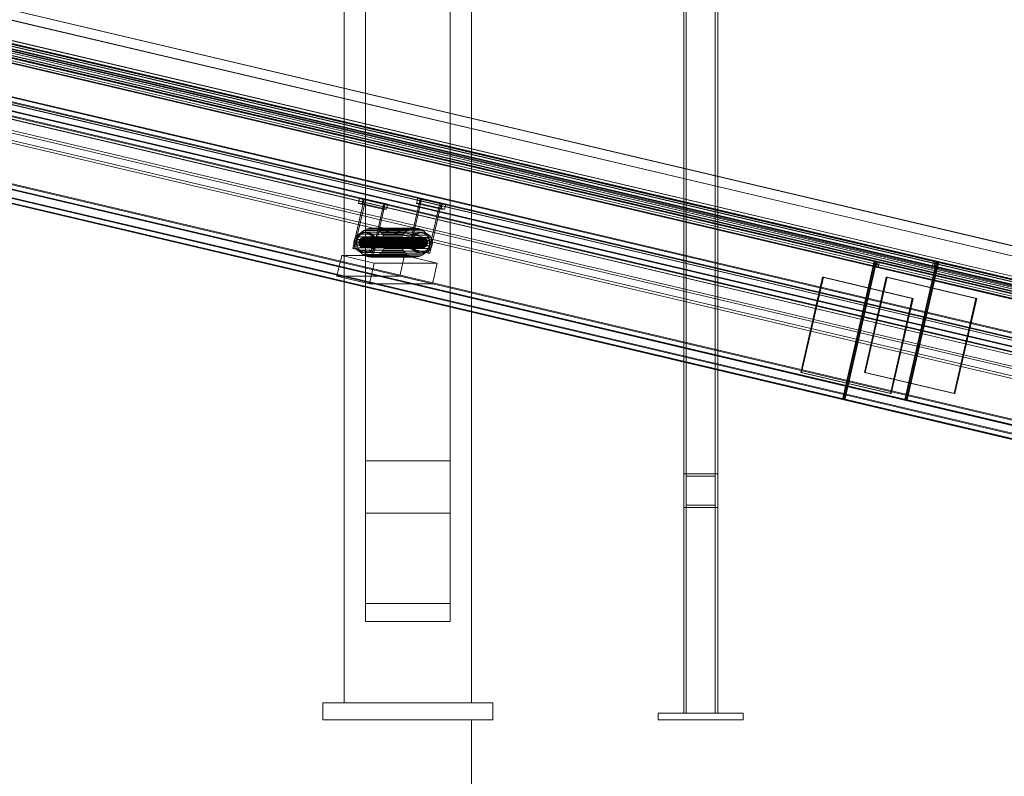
# Model space of a CAD drawing. Header units: millimetres. Extents: x -2233 to 61924, y -68080 to 6847.
# Tile 802 of 1056: x 25418 to 26578, y -67 to 825. Entities that reach past the tile are written whole.
import ezdxf

# ---------------------------------------------------------------- set-up
doc = ezdxf.new("R2010")
doc.units = ezdxf.units.MM
for name, color, linetype, lineweight in [('COTAS_O', 1, 'Continuous', 0), ('COTAS_P', 1, 'Continuous', 0), ('lateral_briquetadora', 7, 'Continuous', 0), ('lateral_C05', 7, 'Continuous', 0), ('lateral_C10', 7, 'Continuous', 0)]:
    doc.layers.add(name, color=color, linetype=linetype, lineweight=lineweight)
doc.dimstyles.new('R19_100', dxfattribs={"dimtxt": 250, "dimasz": 150, "dimexe": 150, "dimexo": 80, "dimgap": 100, "dimtad": 1, "dimtih": 1, "dimtoh": 1, "dimdsep": 46, "dimcen": 0.09, "dimadec": 0, "dimazin": 0, "dimtfac": 1, "dimtdec": 4, "dimtofl": 0, "dimtmove": 0, "dimatfit": 3, "dimfxl": 1, "dimtolj": 1, "dimtzin": 0, "dimarcsym": 0})

# ---------------------------------------------------------------- blocks, each defined once
blk = doc.blocks.new('DIM_R28_27')
at = {"layer": 'COTAS_O'}
for p, q in [((23750.1, 0), (23750.1, -900)), ((25950.1, 0), (25950.1, -900)), ((23750.1, -900), (23900.1, -855)), ((25950.1, -900), (25800.1, -855)), ((23750.1, -900), (25950.1, -900)), ((23750.1, -900), (23900.1, -945)), ((25950.1, -900), (25800.1, -945))]:
    blk.add_line(p, q, dxfattribs=at)
blk.add_text('2200 O', height=250, dxfattribs=at).set_placement((24850.1, -800))
blk = doc.blocks.new('DIM_R28_33')
at = {"layer": 'COTAS_P'}
for p, q in [((112.7, 0), (112.7, -2500)), ((61924.1, 0), (61924.1, -2500)), ((112.7, -2500), (262.7, -2455)), ((61924.1, -2500), (61774.1, -2455)), ((112.7, -2500), (61924.1, -2500)), ((112.7, -2500), (262.7, -2545)), ((61924.1, -2500), (61774.1, -2545))]:
    blk.add_line(p, q, dxfattribs=at)
blk.add_text('61811.43 P', height=250, dxfattribs=at).set_placement((31018.4, -2400))

msp = doc.modelspace()

# ---------------------------------------------------------------- linework, layer by layer
at = {"layer": 'lateral_briquetadora'}
for p, q in [((25950.067, 20), (25950.067, 1060)), ((25800.067, 20), (25800.067, 1050)), ((25825.067, 305.038), (25825.067, 1050)), ((25825.067, 1050), (25825.067, 243.475)), ((25925.067, 305.038), (25925.067, 1050)), ((25925.067, 1050), (25925.067, 243.475)), ((25950.067, 20), (25950.067, 1050)), ((25825.067, 137.184), (25825.067, 958.693)), ((25825.067, 958.693), (25825.067, 115.739)), ((25925.067, 137.184), (25925.067, 958.693)), ((25925.067, 958.693), (25925.067, 115.739)), ((25825.067, 137.184), (25825.067, 305.038)), ((25825.067, 305.038), (25925.067, 305.038)), ((25925.067, 137.184), (25925.067, 305.038)), ((25825.067, 115.739), (25825.067, 243.475)), ((25825.067, 243.475), (25925.067, 243.475)), ((25925.067, 115.739), (25925.067, 243.475)), ((25825.067, 137.184), (25925.067, 137.184)), ((25825.067, 115.739), (25925.067, 115.739)), ((25775.067, 0), (25775.067, 20)), ((25775.067, 20), (25975.067, 20)), ((25800.067, 20), (25950.067, 20)), ((25975.067, 0), (25975.067, 20)), ((25775.067, 0), (25975.067, 0))]:
    msp.add_line(p, q, dxfattribs=at)
at = {"layer": 'lateral_C05'}
for p, q in [((26200.067, 8), (26200.067, 1200)), ((26203.067, 1200), (26203.067, 8)), ((26237.067, 1200), (26237.067, 8)), ((26240.067, 8), (26240.067, 1200)), ((26200.067, 250), (26200.067, 290)), ((26200.067, 290), (26240.067, 290)), ((26240.067, 250), (26240.067, 290)), ((26203.067, 287), (26203.067, 253)), ((26203.067, 287), (26237.067, 287)), ((26237.067, 287), (26237.067, 253)), ((26200.067, 250), (26240.067, 250)), ((26203.067, 253), (26237.067, 253)), ((26170.067, 0), (26170.067, 8)), ((26170.067, 8), (26270.067, 8)), ((26170.067, 0), (26270.067, 0)), ((26178.576, 8), (26178.6, 8)), ((26178.576, 0), (26178.6, 0)), ((26178.6, 8), (26178.64, 8)), ((26178.6, 0), (26178.64, 0)), ((26178.64, 8), (26178.696, 8)), ((26178.64, 0), (26178.696, 0)), ((26178.696, 8), (26178.768, 8)), ((26178.696, 0), (26178.768, 0)), ((26178.768, 8), (26178.856, 8)), ((26178.768, 0), (26178.856, 0)), ((26178.856, 8), (26178.959, 8)), ((26178.856, 0), (26178.959, 0)), ((26178.959, 8), (26179.078, 8)), ((26178.959, 0), (26179.078, 0)), ((26179.078, 8), (26179.211, 8)), ((26179.078, 0), (26179.211, 0)), ((26179.211, 8), (26179.359, 8)), ((26179.211, 0), (26179.359, 0)), ((26179.359, 8), (26179.521, 8)), ((26179.359, 0), (26179.521, 0)), ((26179.521, 8), (26179.697, 8)), ((26179.521, 0), (26179.697, 0)), ((26179.697, 8), (26179.886, 8)), ((26179.697, 0), (26179.886, 0)), ((26179.886, 8), (26180.088, 8)), ((26179.886, 0), (26180.088, 0)), ((26180.088, 8), (26180.303, 8)), ((26180.088, 0), (26180.303, 0)), ((26180.303, 8), (26180.529, 8)), ((26180.303, 0), (26180.529, 0)), ((26180.529, 8), (26180.767, 8)), ((26180.529, 0), (26180.767, 0)), ((26180.767, 8), (26181.015, 8)), ((26180.767, 0), (26181.015, 0)), ((26181.015, 8), (26181.273, 8)), ((26181.015, 0), (26181.273, 0)), ((26181.273, 8), (26181.541, 8)), ((26181.273, 0), (26181.541, 0)), ((26181.541, 8), (26181.817, 8)), ((26181.541, 0), (26181.817, 0)), ((26181.817, 8), (26182.102, 8)), ((26181.817, 0), (26182.102, 0)), ((26182.102, 8), (26182.394, 8)), ((26182.102, 0), (26182.394, 0)), ((26182.394, 8), (26182.693, 8)), ((26182.394, 0), (26182.693, 0)), ((26182.693, 8), (26182.997, 8)), ((26182.693, 0), (26182.997, 0)), ((26182.997, 8), (26183.307, 8)), ((26182.997, 0), (26183.307, 0)), ((26183.307, 8), (26183.621, 8)), ((26183.307, 0), (26183.621, 0)), ((26183.621, 8), (26183.939, 8)), ((26183.621, 0), (26183.939, 0)), ((26183.939, 8), (26184.259, 8)), ((26183.939, 0), (26184.259, 0)), ((26184.259, 8), (26184.582, 8)), ((26184.259, 0), (26184.582, 0)), ((26184.582, 8), (26184.905, 8)), ((26184.582, 0), (26184.905, 0)), ((26184.905, 8), (26185.23, 8)), ((26184.905, 0), (26185.23, 0)), ((26185.23, 8), (26185.553, 8)), ((26185.23, 0), (26185.553, 0)), ((26185.553, 8), (26185.876, 8)), ((26185.553, 0), (26185.876, 0)), ((26185.876, 8), (26186.196, 8)), ((26185.876, 0), (26186.196, 0)), ((26186.196, 8), (26186.514, 8)), ((26186.196, 0), (26186.514, 0)), ((26186.514, 8), (26186.828, 8)), ((26186.514, 0), (26186.828, 0)), ((26186.828, 8), (26187.138, 8)), ((26186.828, 0), (26187.138, 0)), ((26187.138, 8), (26187.442, 8)), ((26187.138, 0), (26187.442, 0)), ((26187.442, 8), (26187.741, 8)), ((26187.442, 0), (26187.741, 0)), ((26187.741, 8), (26188.033, 8)), ((26187.741, 0), (26188.033, 0)), ((26188.033, 8), (26188.317, 8)), ((26188.033, 0), (26188.317, 0)), ((26188.317, 8), (26188.594, 8)), ((26188.317, 0), (26188.594, 0)), ((26188.594, 8), (26188.862, 8)), ((26188.594, 0), (26188.862, 0)), ((26188.862, 8), (26189.12, 8)), ((26188.862, 0), (26189.12, 0)), ((26189.12, 8), (26189.368, 8)), ((26189.12, 0), (26189.368, 0)), ((26189.368, 8), (26189.606, 8)), ((26189.368, 0), (26189.606, 0)), ((26189.606, 8), (26189.832, 8)), ((26189.606, 0), (26189.832, 0)), ((26189.832, 8), (26190.047, 8)), ((26189.832, 0), (26190.047, 0)), ((26190.047, 8), (26190.249, 8)), ((26190.047, 0), (26190.249, 0)), ((26190.249, 8), (26190.438, 8)), ((26190.249, 0), (26190.438, 0)), ((26190.438, 8), (26190.614, 8)), ((26190.438, 0), (26190.614, 0)), ((26190.614, 8), (26190.776, 8)), ((26190.614, 0), (26190.776, 0)), ((26190.776, 8), (26190.924, 8)), ((26190.776, 0), (26190.924, 0)), ((26190.924, 8), (26191.057, 8)), ((26190.924, 0), (26191.057, 0)), ((26191.057, 8), (26191.175, 8)), ((26191.057, 0), (26191.175, 0)), ((26191.279, 8), (26191.175, 8)), ((26191.279, 0), (26191.175, 0)), ((26191.366, 8), (26191.279, 8)), ((26191.366, 0), (26191.279, 0)), ((26191.439, 8), (26191.366, 8)), ((26191.439, 0), (26191.366, 0)), ((26191.495, 8), (26191.439, 8)), ((26191.495, 0), (26191.439, 0)), ((26191.535, 8), (26191.495, 8)), ((26191.535, 0), (26191.495, 0)), ((26191.559, 8), (26191.535, 8)), ((26191.559, 0), (26191.535, 0)), ((26200.067, 8), (26240.067, 8)), ((26237.067, 8), (26203.067, 8)), ((26248.576, 8), (26248.6, 8)), ((26248.576, 0), (26248.6, 0)), ((26248.6, 8), (26248.64, 8)), ((26248.6, 0), (26248.64, 0)), ((26248.64, 8), (26248.696, 8)), ((26248.64, 0), (26248.696, 0)), ((26248.696, 8), (26248.768, 8)), ((26248.696, 0), (26248.768, 0)), ((26248.768, 8), (26248.856, 8)), ((26248.768, 0), (26248.856, 0)), ((26248.856, 8), (26248.959, 8)), ((26248.856, 0), (26248.959, 0)), ((26248.959, 8), (26249.078, 8)), ((26248.959, 0), (26249.078, 0)), ((26249.078, 8), (26249.211, 8)), ((26249.078, 0), (26249.211, 0)), ((26249.211, 8), (26249.359, 8)), ((26249.211, 0), (26249.359, 0)), ((26249.359, 8), (26249.521, 8)), ((26249.359, 0), (26249.521, 0)), ((26249.521, 8), (26249.697, 8)), ((26249.521, 0), (26249.697, 0)), ((26249.697, 8), (26249.886, 8)), ((26249.697, 0), (26249.886, 0)), ((26249.886, 8), (26250.088, 8)), ((26249.886, 0), (26250.088, 0)), ((26250.088, 8), (26250.303, 8)), ((26250.088, 0), (26250.303, 0)), ((26250.303, 8), (26250.529, 8)), ((26250.303, 0), (26250.529, 0)), ((26250.529, 8), (26250.767, 8)), ((26250.529, 0), (26250.767, 0)), ((26250.767, 8), (26251.015, 8)), ((26250.767, 0), (26251.015, 0)), ((26251.015, 8), (26251.273, 8)), ((26251.015, 0), (26251.273, 0)), ((26251.273, 8), (26251.541, 8)), ((26251.273, 0), (26251.541, 0)), ((26251.541, 8), (26251.817, 8)), ((26251.541, 0), (26251.817, 0)), ((26251.817, 8), (26252.102, 8)), ((26251.817, 0), (26252.102, 0)), ((26252.102, 8), (26252.394, 8)), ((26252.102, 0), (26252.394, 0)), ((26252.394, 8), (26252.693, 8)), ((26252.394, 0), (26252.693, 0)), ((26252.693, 8), (26252.997, 8)), ((26252.693, 0), (26252.997, 0)), ((26252.997, 8), (26253.307, 8)), ((26252.997, 0), (26253.307, 0)), ((26253.307, 8), (26253.621, 8)), ((26253.307, 0), (26253.621, 0)), ((26253.621, 8), (26253.939, 8)), ((26253.621, 0), (26253.939, 0)), ((26253.939, 8), (26254.259, 8)), ((26253.939, 0), (26254.259, 0)), ((26254.259, 8), (26254.582, 8)), ((26254.259, 0), (26254.582, 0)), ((26254.582, 8), (26254.905, 8)), ((26254.582, 0), (26254.905, 0)), ((26254.905, 8), (26255.23, 8)), ((26254.905, 0), (26255.23, 0)), ((26255.23, 8), (26255.553, 8)), ((26255.23, 0), (26255.553, 0)), ((26255.553, 8), (26255.876, 8)), ((26255.553, 0), (26255.876, 0)), ((26255.876, 8), (26256.196, 8)), ((26255.876, 0), (26256.196, 0)), ((26256.196, 8), (26256.514, 8)), ((26256.196, 0), (26256.514, 0)), ((26256.514, 8), (26256.828, 8)), ((26256.514, 0), (26256.828, 0)), ((26256.828, 8), (26257.138, 8)), ((26256.828, 0), (26257.138, 0)), ((26257.138, 8), (26257.442, 8)), ((26257.138, 0), (26257.442, 0)), ((26257.442, 8), (26257.741, 8)), ((26257.442, 0), (26257.741, 0)), ((26257.741, 8), (26258.033, 8)), ((26257.741, 0), (26258.033, 0)), ((26258.033, 8), (26258.317, 8)), ((26258.033, 0), (26258.317, 0)), ((26258.317, 8), (26258.594, 8)), ((26258.317, 0), (26258.594, 0)), ((26258.594, 8), (26258.862, 8)), ((26258.594, 0), (26258.862, 0)), ((26258.862, 8), (26259.12, 8)), ((26258.862, 0), (26259.12, 0)), ((26259.12, 8), (26259.368, 8)), ((26259.12, 0), (26259.368, 0)), ((26259.368, 8), (26259.606, 8)), ((26259.368, 0), (26259.606, 0)), ((26259.606, 8), (26259.832, 8)), ((26259.606, 0), (26259.832, 0)), ((26259.832, 8), (26260.047, 8)), ((26259.832, 0), (26260.047, 0)), ((26260.047, 8), (26260.249, 8)), ((26260.047, 0), (26260.249, 0)), ((26260.249, 8), (26260.438, 8)), ((26260.249, 0), (26260.438, 0)), ((26260.438, 8), (26260.614, 8)), ((26260.438, 0), (26260.614, 0)), ((26260.614, 8), (26260.776, 8)), ((26260.614, 0), (26260.776, 0)), ((26260.776, 8), (26260.924, 8)), ((26260.776, 0), (26260.924, 0)), ((26260.924, 8), (26261.057, 8)), ((26260.924, 0), (26261.057, 0)), ((26261.057, 8), (26261.175, 8)), ((26261.057, 0), (26261.175, 0)), ((26261.279, 8), (26261.175, 8)), ((26261.279, 0), (26261.175, 0)), ((26261.366, 8), (26261.279, 8)), ((26261.366, 0), (26261.279, 0)), ((26261.439, 8), (26261.366, 8)), ((26261.439, 0), (26261.366, 0)), ((26261.495, 8), (26261.439, 8)), ((26261.495, 0), (26261.439, 0)), ((26261.535, 8), (26261.495, 8)), ((26261.535, 0), (26261.495, 0)), ((26261.559, 8), (26261.535, 8)), ((26261.559, 0), (26261.535, 0)), ((26270.067, 0), (26270.067, 8))]:
    msp.add_line(p, q, dxfattribs=at)
at = {"layer": 'lateral_C10'}
for p, q in [((27636.523, 299.299), (19051.817, 2322.132)), ((19052.31, 2322.132), (27637.016, 299.299)), ((27686.993, 299.299), (19102.287, 2322.132)), ((19102.78, 2322.132), (27687.486, 299.299)), ((18986.506, 2298.702), (27686.506, 248.702)), ((27687.176, 251.624), (18987.176, 2301.624)), ((27735.825, 248.702), (19035.825, 2298.702)), ((19036.495, 2301.624), (27736.495, 251.624)), ((19044.001, 2288.04), (27628.707, 265.207)), ((27629.2, 265.207), (19044.494, 2288.04)), ((19094.471, 2288.04), (27679.177, 265.207)), ((27679.67, 265.207), (19094.964, 2288.04)), ((19053.091, 2279.932), (27618.581, 261.627)), ((27619.251, 264.549), (19053.761, 2282.854)), ((27578.085, 268.419), (19070.242, 2273.141)), ((19083.887, 2273.141), (27591.73, 268.419)), ((27667.901, 261.627), (19102.41, 2279.932)), ((19103.08, 2282.854), (27668.571, 264.549)), ((27637.104, 268.419), (19129.261, 2273.141)), ((19142.906, 2273.141), (27650.749, 268.419)), ((19068.902, 2267.296), (27576.745, 262.575)), ((27590.39, 262.575), (19082.547, 2267.296)), ((19127.921, 2267.296), (27635.764, 262.575)), ((27649.41, 262.575), (19141.566, 2267.296)), ((27727.139, 170.516), (18892.629, 2252.211)), ((18896.739, 2252.211), (27731.249, 170.516)), ((27797.008, 170.516), (18962.499, 2252.211)), ((18966.609, 2252.211), (27801.118, 170.516)), ((27725.129, 161.75), (18890.619, 2243.445)), ((18891.277, 2243.445), (27725.787, 161.75)), ((18891.289, 2246.367), (27725.799, 164.672)), ((27729.909, 164.672), (18895.399, 2246.367)), ((18961.159, 2246.367), (27795.668, 164.672)), ((27798.451, 161.75), (18963.941, 2243.445)), ((18964.599, 2243.445), (27799.108, 161.75)), ((27799.778, 164.672), (18965.269, 2246.367)), ((18963.505, 2198.376), (27663.505, 148.376)), ((27664.175, 151.298), (18964.175, 2201.298)), ((27712.824, 148.376), (19012.824, 2198.376)), ((19013.494, 2201.298), (27713.494, 151.298)), ((18868.958, 2148.963), (27703.468, 67.268)), ((27704.125, 67.268), (18869.616, 2148.963)), ((27704.808, 73.112), (18870.298, 2154.807)), ((27707.578, 67.268), (18873.068, 2148.963)), ((18874.408, 2154.807), (27708.918, 73.112)), ((18938.828, 2148.963), (27773.337, 67.268)), ((27774.677, 73.112), (18940.167, 2154.807)), ((18942.28, 2148.963), (27776.79, 67.268)), ((27777.447, 67.268), (18942.938, 2148.963)), ((18944.277, 2154.807), (27778.787, 73.112)), ((25272.129, 805.462), (26423.147, 534.244)), ((26424.487, 540.089), (25273.468, 811.306)), ((25274.126, 811.306), (26425.145, 540.089)), ((26427.257, 534.244), (25276.239, 805.462)), ((25277.578, 811.306), (26428.597, 540.089)), ((25341.998, 805.462), (26493.017, 534.244)), ((26494.357, 540.089), (25343.338, 811.306)), ((26497.127, 534.244), (25346.108, 805.462)), ((26497.809, 540.089), (25346.79, 811.306)), ((25347.448, 811.306), (26498.467, 540.089)), ((25236.176, 648.642), (26387.194, 377.425)), ((26387.852, 377.425), (25236.833, 648.642)), ((25309.497, 648.642), (26460.516, 377.425)), ((26461.174, 377.425), (25310.155, 648.642)), ((25810.433, 555.169), (25823.832, 613.611)), ((25812.077, 555.169), (25825.476, 613.611)), ((25816.979, 608.446), (25818.319, 614.29)), ((25821.254, 608.446), (25816.979, 608.446)), ((25816.979, 608.446), (25845.803, 601.654)), ((25847.143, 607.499), (25818.319, 614.29)), ((25818.319, 614.29), (25822.594, 614.29)), ((25821.254, 608.446), (25822.594, 614.29)), ((25850.077, 601.654), (25821.254, 608.446)), ((25822.594, 614.29), (25851.417, 607.499)), ((25846.891, 608.178), (25823.832, 613.611)), ((25823.832, 613.611), (25825.476, 613.611)), ((25825.476, 613.611), (25848.535, 608.178)), ((25846.891, 608.178), (25833.492, 549.736)), ((25835.136, 549.736), (25848.535, 608.178)), ((25847.143, 607.499), (25845.803, 601.654)), ((25848.535, 608.178), (25846.891, 608.178)), ((25851.417, 607.499), (25847.143, 607.499)), ((25850.077, 601.654), (25851.417, 607.499)), ((25876.193, 555.169), (25889.592, 613.611)), ((25877.837, 555.169), (25891.236, 613.611)), ((25885.369, 608.446), (25886.709, 614.29)), ((25889.644, 608.446), (25885.369, 608.446)), ((25885.369, 608.446), (25914.193, 601.654)), ((25915.533, 607.499), (25886.709, 614.29)), ((25886.709, 614.29), (25890.984, 614.29)), ((25912.65, 608.178), (25889.592, 613.611)), ((25889.592, 613.611), (25891.236, 613.611)), ((25889.644, 608.446), (25890.984, 614.29)), ((25918.467, 601.654), (25889.644, 608.446)), ((25890.984, 614.29), (25919.807, 607.499)), ((25891.236, 613.611), (25914.294, 608.178)), ((25912.65, 608.178), (25899.252, 549.736)), ((25900.896, 549.736), (25914.294, 608.178)), ((25914.294, 608.178), (25912.65, 608.178)), ((25915.533, 607.499), (25914.193, 601.654)), ((25919.807, 607.499), (25915.533, 607.499)), ((25918.467, 601.654), (25919.807, 607.499)), ((25845.803, 601.654), (25850.077, 601.654)), ((25914.193, 601.654), (25918.467, 601.654)), ((25813.912, 569.176), (25812.753, 567.137)), ((25815.441, 570.945), (25813.912, 569.176)), ((25813.912, 569.176), (25816.871, 569.176)), ((25817.281, 572.379), (25815.441, 570.945)), ((25815.441, 570.945), (25818.4, 570.945)), ((25816.726, 569.198), (25815.672, 566.041)), ((25815.712, 567.137), (25816.871, 569.176)), ((25818.368, 572.085), (25816.726, 569.198)), ((25816.726, 569.198), (25868.512, 569.198)), ((25816.871, 569.176), (25818.4, 570.945)), ((25819.361, 573.421), (25817.281, 572.379)), ((25817.281, 572.379), (25820.24, 572.379)), ((25820.533, 574.592), (25818.368, 572.085)), ((25818.368, 572.085), (25870.153, 572.085)), ((25818.4, 570.945), (25820.24, 572.379)), ((25821.602, 574.031), (25819.361, 573.421)), ((25819.361, 573.421), (25822.32, 573.421)), ((25820.24, 572.379), (25822.32, 573.421)), ((25823.14, 576.623), (25820.533, 574.592)), ((25820.533, 574.592), (25872.319, 574.592)), ((25823.917, 574.187), (25821.602, 574.031)), ((25821.602, 574.031), (25824.561, 574.031)), ((25822.32, 573.421), (25824.561, 574.031)), ((25826.087, 578.099), (25823.14, 576.623)), ((25823.14, 576.623), (25874.926, 576.623)), ((25826.218, 573.881), (25823.917, 574.187)), ((25823.917, 574.187), (25826.876, 574.187)), ((25824.561, 574.031), (25826.876, 574.187)), ((25829.262, 578.964), (25826.087, 578.099)), ((25826.087, 578.099), (25877.873, 578.099)), ((25828.416, 573.127), (25826.218, 573.881)), ((25826.218, 573.881), (25829.177, 573.881)), ((25826.876, 574.187), (25829.177, 573.881)), ((25830.426, 571.952), (25828.416, 573.127)), ((25828.416, 573.127), (25831.375, 573.127)), ((25829.177, 573.881), (25831.375, 573.127)), ((25832.542, 579.184), (25829.262, 578.964)), ((25829.262, 578.964), (25881.047, 578.964)), ((25832.172, 570.402), (25830.426, 571.952)), ((25830.426, 571.952), (25833.385, 571.952)), ((25831.375, 573.127), (25833.385, 571.952)), ((25833.586, 568.537), (25832.172, 570.402)), ((25832.172, 570.402), (25835.131, 570.402)), ((25835.801, 578.751), (25832.542, 579.184)), ((25832.542, 579.184), (25884.327, 579.184)), ((25833.385, 571.952), (25835.131, 570.402)), ((25834.613, 566.428), (25833.586, 568.537)), ((25833.586, 568.537), (25836.545, 568.537)), ((25835.131, 570.402), (25836.545, 568.537)), ((25838.915, 577.682), (25835.801, 578.751)), ((25835.801, 578.751), (25887.587, 578.751)), ((25836.545, 568.537), (25837.573, 566.428)), ((25841.763, 576.018), (25838.915, 577.682)), ((25838.915, 577.682), (25890.7, 577.682)), ((25844.236, 573.822), (25841.763, 576.018)), ((25841.763, 576.018), (25893.548, 576.018)), ((25846.239, 571.18), (25844.236, 573.822)), ((25844.236, 573.822), (25896.021, 573.822)), ((25847.695, 568.192), (25846.239, 571.18)), ((25846.239, 571.18), (25898.024, 571.18)), ((25867.457, 566.041), (25868.512, 569.198)), ((25868.512, 569.198), (25870.153, 572.085)), ((25870.153, 572.085), (25872.319, 574.592)), ((25872.319, 574.592), (25874.926, 576.623)), ((25874.926, 576.623), (25877.873, 578.099)), ((25877.873, 578.099), (25881.047, 578.964)), ((25879.672, 569.176), (25878.513, 567.137)), ((25881.2, 570.945), (25879.672, 569.176)), ((25879.672, 569.176), (25882.631, 569.176)), ((25881.047, 578.964), (25884.327, 579.184)), ((25883.04, 572.379), (25881.2, 570.945)), ((25881.2, 570.945), (25884.16, 570.945)), ((25881.472, 567.137), (25882.631, 569.176)), ((25882.631, 569.176), (25884.16, 570.945)), ((25885.121, 573.421), (25883.04, 572.379)), ((25883.04, 572.379), (25885.999, 572.379)), ((25884.16, 570.945), (25885.999, 572.379)), ((25884.327, 579.184), (25887.587, 578.751)), ((25887.362, 574.031), (25885.121, 573.421)), ((25885.121, 573.421), (25888.08, 573.421)), ((25885.999, 572.379), (25888.08, 573.421)), ((25889.677, 574.187), (25887.362, 574.031)), ((25887.362, 574.031), (25890.321, 574.031)), ((25887.587, 578.751), (25890.7, 577.682)), ((25888.08, 573.421), (25890.321, 574.031)), ((25891.978, 573.881), (25889.677, 574.187)), ((25889.677, 574.187), (25892.636, 574.187)), ((25890.321, 574.031), (25892.636, 574.187)), ((25890.7, 577.682), (25893.548, 576.018)), ((25894.175, 573.127), (25891.978, 573.881)), ((25891.978, 573.881), (25894.937, 573.881)), ((25892.636, 574.187), (25894.937, 573.881)), ((25893.548, 576.018), (25896.021, 573.822)), ((25896.186, 571.952), (25894.175, 573.127)), ((25894.175, 573.127), (25897.135, 573.127)), ((25894.937, 573.881), (25897.135, 573.127)), ((25896.021, 573.822), (25898.024, 571.18)), ((25897.931, 570.402), (25896.186, 571.952)), ((25896.186, 571.952), (25899.145, 571.952)), ((25897.135, 573.127), (25899.145, 571.952)), ((25899.345, 568.537), (25897.931, 570.402)), ((25897.931, 570.402), (25900.891, 570.402)), ((25898.024, 571.18), (25899.48, 568.192)), ((25899.145, 571.952), (25900.891, 570.402)), ((25900.373, 566.428), (25899.345, 568.537)), ((25899.345, 568.537), (25902.304, 568.537)), ((25900.891, 570.402), (25902.304, 568.537)), ((25902.304, 568.537), (25903.332, 566.428)), ((25812.009, 564.909), (25811.708, 562.577)), ((25811.708, 562.577), (25811.861, 560.23)), ((25811.708, 562.577), (25814.667, 562.577)), ((25811.861, 560.23), (25812.463, 557.958)), ((25811.861, 560.23), (25814.82, 560.23)), ((25812.753, 567.137), (25812.009, 564.909)), ((25814.968, 564.909), (25812.009, 564.909)), ((25812.463, 557.958), (25813.491, 555.849)), ((25812.463, 557.958), (25815.422, 557.958)), ((25812.753, 567.137), (25815.712, 567.137)), ((25814.667, 562.577), (25814.968, 564.909)), ((25814.82, 560.23), (25814.667, 562.577)), ((25815.422, 557.958), (25814.82, 560.23)), ((25814.968, 564.909), (25815.712, 567.137)), ((25815.672, 566.041), (25815.245, 562.737)), ((25815.245, 562.737), (25815.462, 559.412)), ((25815.245, 562.737), (25867.03, 562.737)), ((25816.45, 555.849), (25815.422, 557.958)), ((25815.462, 559.412), (25816.315, 556.193)), ((25815.462, 559.412), (25867.248, 559.412)), ((25867.457, 566.041), (25815.672, 566.041)), ((25817.609, 563.551), (25817.459, 562.385)), ((25817.459, 562.385), (25817.535, 561.211)), ((25817.459, 562.385), (25886.506, 562.385)), ((25817.535, 561.211), (25817.836, 560.075)), ((25817.535, 561.211), (25886.583, 561.211)), ((25817.981, 564.665), (25817.609, 563.551)), ((25886.657, 563.551), (25817.609, 563.551)), ((25817.836, 560.075), (25818.35, 559.021)), ((25817.836, 560.075), (25886.884, 560.075)), ((25818.561, 565.684), (25817.981, 564.665)), ((25817.981, 564.665), (25887.029, 564.665)), ((25818.35, 559.021), (25819.057, 558.088)), ((25818.35, 559.021), (25887.398, 559.021)), ((25819.325, 566.569), (25818.561, 565.684)), ((25818.561, 565.684), (25887.608, 565.684)), ((25819.057, 558.088), (25819.93, 557.313)), ((25819.057, 558.088), (25888.105, 558.088)), ((25820.245, 567.286), (25819.325, 566.569)), ((25819.325, 566.569), (25888.373, 566.569)), ((25819.93, 557.313), (25820.935, 556.726)), ((25819.93, 557.313), (25888.978, 557.313)), ((25821.285, 567.807), (25820.245, 567.286)), ((25820.245, 567.286), (25889.293, 567.286)), ((25820.935, 556.726), (25822.034, 556.348)), ((25820.935, 556.726), (25889.983, 556.726)), ((25822.406, 568.112), (25821.285, 567.807)), ((25821.285, 567.807), (25890.333, 567.807)), ((25823.563, 568.19), (25822.406, 568.112)), ((25822.406, 568.112), (25891.453, 568.112)), ((25824.714, 568.037), (25823.563, 568.19)), ((25823.563, 568.19), (25892.611, 568.19)), ((25825.813, 567.66), (25824.714, 568.037)), ((25824.714, 568.037), (25893.761, 568.037)), ((25825.463, 556.579), (25826.503, 557.1)), ((25826.818, 567.072), (25825.813, 567.66)), ((25825.813, 567.66), (25894.86, 567.66)), ((25826.503, 557.1), (25827.423, 557.816)), ((25826.503, 557.1), (25895.55, 557.1)), ((25827.691, 566.297), (25826.818, 567.072)), ((25826.818, 567.072), (25895.865, 567.072)), ((25827.423, 557.816), (25828.187, 558.701)), ((25827.423, 557.816), (25896.47, 557.816)), ((25828.398, 565.365), (25827.691, 566.297)), ((25827.691, 566.297), (25896.738, 566.297)), ((25828.187, 558.701), (25828.766, 559.72)), ((25828.187, 558.701), (25897.235, 558.701)), ((25828.911, 564.31), (25828.398, 565.365)), ((25828.398, 565.365), (25897.445, 565.365)), ((25828.766, 559.72), (25829.139, 560.834)), ((25828.766, 559.72), (25897.814, 559.72)), ((25829.213, 563.174), (25828.911, 564.31)), ((25828.911, 564.31), (25897.959, 564.31)), ((25829.139, 560.834), (25829.289, 562.001)), ((25829.139, 560.834), (25898.186, 560.834)), ((25829.289, 562.001), (25829.213, 563.174)), ((25829.213, 563.174), (25898.26, 563.174)), ((25829.289, 562.001), (25898.337, 562.001)), ((25833.165, 555.21), (25834.323, 557.248)), ((25834.323, 557.248), (25835.068, 559.476)), ((25834.323, 557.248), (25837.283, 557.248)), ((25835.216, 564.156), (25834.613, 566.428)), ((25834.613, 566.428), (25837.573, 566.428)), ((25835.068, 559.476), (25835.369, 561.808)), ((25835.068, 559.476), (25838.027, 559.476)), ((25835.369, 561.808), (25835.216, 564.156)), ((25835.216, 564.156), (25838.175, 564.156)), ((25835.369, 561.808), (25838.328, 561.808)), ((25837.283, 557.248), (25836.124, 555.21)), ((25838.027, 559.476), (25837.283, 557.248)), ((25837.573, 566.428), (25838.175, 564.156)), ((25838.328, 561.808), (25838.027, 559.476)), ((25838.175, 564.156), (25838.328, 561.808)), ((25847.284, 555.188), (25848.338, 558.344)), ((25848.548, 564.974), (25847.695, 568.192)), ((25847.695, 568.192), (25899.48, 568.192)), ((25848.338, 558.344), (25848.765, 561.648)), ((25848.338, 558.344), (25900.124, 558.344)), ((25848.765, 561.648), (25848.548, 564.974)), ((25848.548, 564.974), (25900.333, 564.974)), ((25848.765, 561.648), (25900.551, 561.648)), ((25867.03, 562.737), (25867.457, 566.041)), ((25867.248, 559.412), (25867.03, 562.737)), ((25868.101, 556.193), (25867.248, 559.412)), ((25877.768, 564.909), (25877.467, 562.577)), ((25877.467, 562.577), (25877.621, 560.23)), ((25877.467, 562.577), (25880.426, 562.577)), ((25877.621, 560.23), (25878.223, 557.958)), ((25877.621, 560.23), (25880.58, 560.23)), ((25878.513, 567.137), (25877.768, 564.909)), ((25880.728, 564.909), (25877.768, 564.909)), ((25878.223, 557.958), (25879.251, 555.849)), ((25878.223, 557.958), (25881.182, 557.958)), ((25878.513, 567.137), (25881.472, 567.137)), ((25880.426, 562.577), (25880.728, 564.909)), ((25880.58, 560.23), (25880.426, 562.577)), ((25881.182, 557.958), (25880.58, 560.23)), ((25880.728, 564.909), (25881.472, 567.137)), ((25882.21, 555.849), (25881.182, 557.958)), ((25886.506, 562.385), (25886.657, 563.551)), ((25886.583, 561.211), (25886.506, 562.385)), ((25886.884, 560.075), (25886.583, 561.211)), ((25886.657, 563.551), (25887.029, 564.665)), ((25887.398, 559.021), (25886.884, 560.075)), ((25887.029, 564.665), (25887.608, 565.684)), ((25888.105, 558.088), (25887.398, 559.021)), ((25887.608, 565.684), (25888.373, 566.569)), ((25888.978, 557.313), (25888.105, 558.088)), ((25888.373, 566.569), (25889.293, 567.286)), ((25889.983, 556.726), (25888.978, 557.313)), ((25889.293, 567.286), (25890.333, 567.807)), ((25891.082, 556.348), (25889.983, 556.726)), ((25890.333, 567.807), (25891.453, 568.112)), ((25891.453, 568.112), (25892.611, 568.19)), ((25892.611, 568.19), (25893.761, 568.037)), ((25893.761, 568.037), (25894.86, 567.66)), ((25895.55, 557.1), (25894.51, 556.579)), ((25894.86, 567.66), (25895.865, 567.072)), ((25896.47, 557.816), (25895.55, 557.1)), ((25895.865, 567.072), (25896.738, 566.297)), ((25897.235, 558.701), (25896.47, 557.816)), ((25896.738, 566.297), (25897.445, 565.365)), ((25897.814, 559.72), (25897.235, 558.701)), ((25897.445, 565.365), (25897.959, 564.31)), ((25898.186, 560.834), (25897.814, 559.72)), ((25897.959, 564.31), (25898.26, 563.174)), ((25898.337, 562.001), (25898.186, 560.834)), ((25898.26, 563.174), (25898.337, 562.001)), ((25898.924, 555.21), (25900.083, 557.248)), ((25900.124, 558.344), (25899.069, 555.188)), ((25899.48, 568.192), (25900.333, 564.974)), ((25900.083, 557.248), (25900.827, 559.476)), ((25900.083, 557.248), (25903.042, 557.248)), ((25900.551, 561.648), (25900.124, 558.344)), ((25900.333, 564.974), (25900.551, 561.648)), ((25900.975, 564.156), (25900.373, 566.428)), ((25900.373, 566.428), (25903.332, 566.428)), ((25900.827, 559.476), (25901.129, 561.808)), ((25900.827, 559.476), (25903.786, 559.476)), ((25901.129, 561.808), (25900.975, 564.156)), ((25900.975, 564.156), (25903.934, 564.156)), ((25901.129, 561.808), (25904.088, 561.808)), ((25903.042, 557.248), (25901.883, 555.21)), ((25903.786, 559.476), (25903.042, 557.248)), ((25903.332, 566.428), (25903.934, 564.156)), ((25904.088, 561.808), (25903.786, 559.476)), ((25903.934, 564.156), (25904.088, 561.808)), ((25791.643, 522.889), (25797.226, 547.24)), ((25835.657, 538.184), (25797.226, 547.24)), ((25797.226, 547.24), (25871.206, 547.24)), ((25812.077, 555.169), (25810.433, 555.169)), ((25810.433, 555.169), (25833.492, 549.736)), ((25835.136, 549.736), (25812.077, 555.169)), ((25813.491, 555.849), (25814.905, 553.983)), ((25813.491, 555.849), (25816.45, 555.849)), ((25814.905, 553.983), (25816.65, 552.434)), ((25814.905, 553.983), (25817.864, 553.983)), ((25816.315, 556.193), (25817.771, 553.205)), ((25816.315, 556.193), (25868.101, 556.193)), ((25817.864, 553.983), (25816.45, 555.849)), ((25816.65, 552.434), (25818.661, 551.259)), ((25816.65, 552.434), (25819.61, 552.434)), ((25817.771, 553.205), (25819.774, 550.563)), ((25817.771, 553.205), (25869.557, 553.205)), ((25819.61, 552.434), (25817.864, 553.983)), ((25818.661, 551.259), (25820.859, 550.504)), ((25818.661, 551.259), (25821.62, 551.259)), ((25821.62, 551.259), (25819.61, 552.434)), ((25819.774, 550.563), (25822.247, 548.367)), ((25819.774, 550.563), (25871.56, 550.563)), ((25820.859, 550.504), (25823.159, 550.199)), ((25820.859, 550.504), (25823.818, 550.504)), ((25823.818, 550.504), (25821.62, 551.259)), ((25822.034, 556.348), (25823.184, 556.196)), ((25822.034, 556.348), (25891.082, 556.348)), ((25822.247, 548.367), (25825.095, 546.703)), ((25822.247, 548.367), (25874.033, 548.367)), ((25823.159, 550.199), (25825.475, 550.354)), ((25823.159, 550.199), (25826.119, 550.199)), ((25823.184, 556.196), (25824.342, 556.274)), ((25823.184, 556.196), (25892.232, 556.196)), ((25826.119, 550.199), (25823.818, 550.504)), ((25824.342, 556.274), (25825.463, 556.579)), ((25824.342, 556.274), (25893.39, 556.274)), ((25825.095, 546.703), (25828.209, 545.634)), ((25825.095, 546.703), (25876.881, 546.703)), ((25825.463, 556.579), (25894.51, 556.579)), ((25825.475, 550.354), (25827.716, 550.965)), ((25825.475, 550.354), (25828.434, 550.354)), ((25828.434, 550.354), (25826.119, 550.199)), ((25827.716, 550.965), (25829.796, 552.007)), ((25827.716, 550.965), (25830.675, 550.965)), ((25828.209, 545.634), (25831.468, 545.201)), ((25828.209, 545.634), (25879.994, 545.634)), ((25830.675, 550.965), (25828.434, 550.354)), ((25829.796, 552.007), (25831.636, 553.44)), ((25829.796, 552.007), (25832.755, 552.007)), ((25832.755, 552.007), (25830.675, 550.965)), ((25831.468, 545.201), (25834.748, 545.422)), ((25831.468, 545.201), (25883.254, 545.201)), ((25831.636, 553.44), (25833.165, 555.21)), ((25831.636, 553.44), (25834.595, 553.44)), ((25834.595, 553.44), (25832.755, 552.007)), ((25833.165, 555.21), (25836.124, 555.21)), ((25833.492, 549.736), (25835.136, 549.736)), ((25836.124, 555.21), (25834.595, 553.44)), ((25834.748, 545.422), (25837.923, 546.287)), ((25834.748, 545.422), (25886.534, 545.422)), ((25837.923, 546.287), (25840.87, 547.763)), ((25837.923, 546.287), (25889.708, 546.287)), ((25840.87, 547.763), (25843.476, 549.793)), ((25840.87, 547.763), (25892.656, 547.763)), ((25843.476, 549.793), (25845.642, 552.3)), ((25843.476, 549.793), (25895.262, 549.793)), ((25845.642, 552.3), (25847.284, 555.188)), ((25845.642, 552.3), (25897.428, 552.3)), ((25847.284, 555.188), (25899.069, 555.188)), ((25865.623, 522.889), (25871.206, 547.24)), ((25869.557, 553.205), (25868.101, 556.193)), ((25871.56, 550.563), (25869.557, 553.205)), ((25871.206, 547.24), (25909.637, 538.184)), ((25874.033, 548.367), (25871.56, 550.563)), ((25876.881, 546.703), (25874.033, 548.367)), ((25877.837, 555.169), (25876.193, 555.169)), ((25876.193, 555.169), (25899.252, 549.736)), ((25879.994, 545.634), (25876.881, 546.703)), ((25900.896, 549.736), (25877.837, 555.169)), ((25879.251, 555.849), (25880.664, 553.983)), ((25879.251, 555.849), (25882.21, 555.849)), ((25883.254, 545.201), (25879.994, 545.634)), ((25880.664, 553.983), (25882.41, 552.434)), ((25880.664, 553.983), (25883.624, 553.983)), ((25883.624, 553.983), (25882.21, 555.849)), ((25882.41, 552.434), (25884.42, 551.259)), ((25882.41, 552.434), (25885.369, 552.434)), ((25886.534, 545.422), (25883.254, 545.201)), ((25885.369, 552.434), (25883.624, 553.983)), ((25884.42, 551.259), (25886.618, 550.504)), ((25884.42, 551.259), (25887.38, 551.259)), ((25887.38, 551.259), (25885.369, 552.434)), ((25889.708, 546.287), (25886.534, 545.422)), ((25886.618, 550.504), (25888.919, 550.199)), ((25886.618, 550.504), (25889.577, 550.504)), ((25889.577, 550.504), (25887.38, 551.259)), ((25888.919, 550.199), (25891.234, 550.354)), ((25888.919, 550.199), (25891.878, 550.199)), ((25891.878, 550.199), (25889.577, 550.504)), ((25892.656, 547.763), (25889.708, 546.287)), ((25892.232, 556.196), (25891.082, 556.348)), ((25891.234, 550.354), (25893.475, 550.965)), ((25891.234, 550.354), (25894.193, 550.354)), ((25894.193, 550.354), (25891.878, 550.199)), ((25893.39, 556.274), (25892.232, 556.196)), ((25895.262, 549.793), (25892.656, 547.763)), ((25894.51, 556.579), (25893.39, 556.274)), ((25893.475, 550.965), (25895.556, 552.007)), ((25893.475, 550.965), (25896.434, 550.965)), ((25896.434, 550.965), (25894.193, 550.354)), ((25897.428, 552.3), (25895.262, 549.793)), ((25895.556, 552.007), (25897.395, 553.44)), ((25895.556, 552.007), (25898.515, 552.007)), ((25898.515, 552.007), (25896.434, 550.965)), ((25897.395, 553.44), (25898.924, 555.21)), ((25897.395, 553.44), (25900.355, 553.44)), ((25899.069, 555.188), (25897.428, 552.3)), ((25900.355, 553.44), (25898.515, 552.007)), ((25898.924, 555.21), (25901.883, 555.21)), ((25899.252, 549.736), (25900.896, 549.736)), ((25901.883, 555.21), (25900.355, 553.44)), ((25835.657, 538.184), (25830.075, 513.833)), ((25909.637, 538.184), (25835.657, 538.184)), ((25904.054, 513.833), (25909.637, 538.184)), ((26424.487, 540.089), (26387.194, 377.425)), ((26387.852, 377.425), (26425.145, 540.089)), ((26389.116, 376.972), (26426.409, 539.636)), ((26389.773, 376.972), (26427.066, 539.636)), ((26424.487, 540.089), (26423.147, 534.244)), ((26423.147, 534.244), (26427.257, 534.244)), ((26425.145, 540.089), (26424.487, 540.089)), ((26428.597, 540.089), (26424.487, 540.089)), ((26425.069, 533.792), (26426.409, 539.636)), ((26429.179, 533.792), (26425.069, 533.792)), ((26425.069, 533.792), (27576.088, 262.575)), ((27577.427, 268.419), (26426.409, 539.636)), ((26426.409, 539.636), (26427.066, 539.636)), ((26426.409, 539.636), (26430.519, 539.636)), ((26427.066, 539.636), (27578.085, 268.419)), ((26427.257, 534.244), (26428.597, 540.089)), ((26429.179, 533.792), (26430.519, 539.636)), ((27580.198, 262.575), (26429.179, 533.792)), ((26430.519, 539.636), (27581.537, 268.419)), ((26497.809, 540.089), (26460.516, 377.425)), ((26461.174, 377.425), (26498.467, 540.089)), ((26462.438, 376.972), (26499.731, 539.636)), ((26463.095, 376.972), (26500.388, 539.636)), ((26494.357, 540.089), (26493.017, 534.244)), ((26493.017, 534.244), (26497.127, 534.244)), ((26498.467, 540.089), (26494.357, 540.089)), ((26494.938, 533.792), (26496.278, 539.636)), ((26499.048, 533.792), (26494.938, 533.792)), ((26494.938, 533.792), (27645.957, 262.575)), ((27647.297, 268.419), (26496.278, 539.636)), ((26496.278, 539.636), (26500.388, 539.636)), ((26497.127, 534.244), (26498.467, 540.089)), ((26498.467, 540.089), (26497.809, 540.089)), ((26499.048, 533.792), (26500.388, 539.636)), ((27650.067, 262.575), (26499.048, 533.792)), ((27650.749, 268.419), (26499.731, 539.636)), ((26499.731, 539.636), (26500.388, 539.636)), ((26500.388, 539.636), (27651.407, 268.419)), ((25865.623, 522.889), (25791.643, 522.889)), ((25791.643, 522.889), (25830.075, 513.833)), ((25904.054, 513.833), (25865.623, 522.889)), ((25830.075, 513.833), (25904.054, 513.833)), ((26337.831, 409.357), (26363.512, 521.371)), ((26338.817, 409.357), (26364.498, 521.371)), ((26469.198, 496.468), (26363.512, 521.371)), ((26363.512, 521.371), (26364.498, 521.371)), ((26364.498, 521.371), (26470.184, 496.468)), ((26412.797, 409.357), (26438.478, 521.371)), ((26413.783, 409.357), (26439.464, 521.371)), ((26544.164, 496.468), (26438.478, 521.371)), ((26438.478, 521.371), (26439.464, 521.371)), ((26439.464, 521.371), (26545.15, 496.468)), ((26469.198, 496.468), (26443.517, 384.454)), ((26444.504, 384.454), (26470.184, 496.468)), ((26470.184, 496.468), (26469.198, 496.468)), ((26544.164, 496.468), (26518.483, 384.454)), ((26519.469, 384.454), (26545.15, 496.468)), ((26545.15, 496.468), (26544.164, 496.468)), ((26338.817, 409.357), (26337.831, 409.357)), ((26337.831, 409.357), (26443.517, 384.454)), ((26444.504, 384.454), (26338.817, 409.357)), ((26413.783, 409.357), (26412.797, 409.357)), ((26412.797, 409.357), (26518.483, 384.454)), ((26519.469, 384.454), (26413.783, 409.357)), ((26443.517, 384.454), (26444.504, 384.454)), ((26518.483, 384.454), (26519.469, 384.454)), ((26387.194, 377.425), (26387.852, 377.425)), ((26389.773, 376.972), (26389.116, 376.972)), ((26389.116, 376.972), (27540.135, 105.755)), ((27540.792, 105.755), (26389.773, 376.972)), ((26460.516, 377.425), (26461.174, 377.425)), ((26463.095, 376.972), (26462.438, 376.972)), ((26462.438, 376.972), (27613.456, 105.755)), ((27614.114, 105.755), (26463.095, 376.972))]:
    msp.add_line(p, q, dxfattribs=at)

# ---------------------------------------------------------------- dimensions: what is measured, and where the dimension line sits
at = {"layer": 'COTAS_O'}
dim = msp.add_aligned_dim(p1=(23750.067, 0), p2=(25950.067, 0), distance=-900, text='<> O', dimstyle='R19_100', dxfattribs=at)
dim.commit()
dim.dimension.update_dxf_attribs({"geometry": 'DIM_R28_27', "text_midpoint": (24850.067, -900)})
at = {"layer": 'COTAS_P'}
dim = msp.add_aligned_dim(p1=(112.7, 0), p2=(61924.134, 0), distance=-2500, text='<> P', dimstyle='R19_100', dxfattribs=at)
dim.commit()
dim.dimension.update_dxf_attribs({"geometry": 'DIM_R28_33', "text_midpoint": (31018.417, -2500)})

doc.saveas('drawing.dxf')
